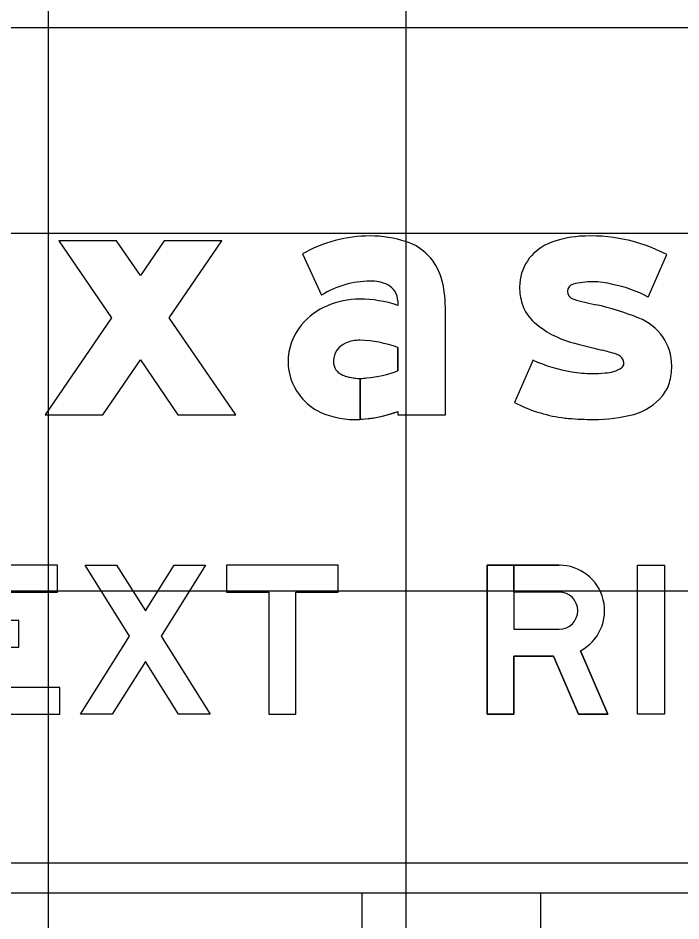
# Model space of a CAD drawing. Extents: x 1797809 to 2198143, y 249608 to 1237864.
# Drawn here: x 2195822.54 to 2195826.24, y 1237296.26 to 1237301.31 of the extents above; entities that cross this region are included whole.
import ezdxf

# ---------------------------------------------------------------- set-up
doc = ezdxf.new("R2010")
doc.units = 0
for name, color, linetype in [('3', 7, 'Continuous'), ('GSBWFILL', 7, 'Continuous'), ('GSCOLORFILL', 7, 'Continuous'), ('GSOUTLINE', 7, 'Continuous'), ('GSSHT', 7, 'Continuous')]:
    doc.layers.add(name, color=color, linetype=linetype)

msp = doc.modelspace()

# ---------------------------------------------------------------- linework, layer by layer
at = {"layer": '3'}
for p, q in [((2195824.4574, 1237296.4187), (2195824.4574, 1237275.2938)), ((2195825.4574, 1237296.4187), (2195825.4574, 1237275.2938))]:
    msp.add_line(p, q, dxfattribs=at)
at = {"layer": 'GSBWFILL'}
for p, q in [((2195826.0591, 1237299.7482), (2195826.1625, 1237299.9856)), ((2195825.415, 1237299.3968), (2195825.3116, 1237299.1593)), ((2195825.3116, 1237299.1593), (2195825.3116, 1237299.1593))]:
    msp.add_line(p, q, dxfattribs=at)
for points in [[(2195823.6764, 1237300.0634), (2195823.3535, 1237300.0634), (2195823.2203, 1237299.8689), (2195823.0871, 1237300.0634), (2195822.7642, 1237300.0634), (2195823.0589, 1237299.6332), (2195822.6875, 1237299.091), (2195823.0104, 1237299.091), (2195823.2203, 1237299.3975), (2195823.4302, 1237299.091), (2195823.7531, 1237299.091), (2195823.3818, 1237299.6332)], [(2195822.7695, 1237297.5675), (2195822.2949, 1237297.5675), (2195822.2949, 1237297.7914), (2195822.5405, 1237297.7914), (2195822.5405, 1237297.9413), (2195822.2949, 1237297.9413), (2195822.2949, 1237298.1003), (2195822.757, 1237298.1003), (2195822.757, 1237298.2502), (2195822.1451, 1237298.2502), (2195822.1451, 1237297.4177), (2195822.7695, 1237297.4177)], [(2195823.4334, 1237297.4177), (2195823.2482, 1237297.7129), (2195823.0629, 1237297.4177), (2195822.886, 1237297.4177), (2195823.1597, 1237297.8538), (2195822.911, 1237298.2502), (2195823.0879, 1237298.2502), (2195823.2482, 1237297.9948), (2195823.4084, 1237298.2502), (2195823.5853, 1237298.2502), (2195823.3366, 1237297.8538), (2195823.6103, 1237297.4177)], [(2195823.7019, 1237298.1003), (2195823.9391, 1237298.1003), (2195823.9391, 1237297.4177), (2195824.089, 1237297.4177), (2195824.089, 1237298.1003), (2195824.3262, 1237298.1003), (2195824.3262, 1237298.2502), (2195823.7019, 1237298.2502)], [(2195825.9996, 1237297.4177), (2195825.9996, 1237298.2502), (2195826.1494, 1237298.2502), (2195826.1494, 1237297.4177)]]:
    msp.add_lwpolyline(points, close=True, dxfattribs=at)
for points in [[(2195824.1263, 1237299.9899), (2195824.2333, 1237299.7591)], [(2195824.6589, 1237299.7266), (2195824.6589, 1237299.7021)], [(2195824.6589, 1237299.1097), (2195824.6589, 1237299.091), (2195824.9253, 1237299.091), (2195824.9253, 1237299.692)], [(2195824.6589, 1237299.4663), (2195824.6589, 1237299.3369)], [(2195824.4491, 1237299.0652), (2195824.4491, 1237299.2938)], [(2195824.4492, 1237299.2938), (2195824.4492, 1237299.0652)], [(2195825.6798, 1237297.7717), (2195825.8331, 1237297.4177), (2195825.6698, 1237297.4177), (2195825.5292, 1237297.7424), (2195825.3086, 1237297.7424), (2195825.3086, 1237297.4177), (2195825.1587, 1237297.4177), (2195825.1587, 1237298.2502), (2195825.3086, 1237298.2502), (2195825.3086, 1237297.8922), (2195825.5612, 1237297.8922)], [(2195825.3086, 1237298.1003), (2195825.3086, 1237298.2502), (2195825.5612, 1237298.2502)], [(2195825.5612, 1237298.1003), (2195825.3086, 1237298.1003)]]:
    msp.add_lwpolyline(points, dxfattribs=at)
for centre, major_axis, ratio, start_param, end_param in [((2195824.5042, 1237299.3265), (0, 0.7635), 0.999993, 0, 0.517719), ((2195824.5042, 1237299.438), (0, 0.652), 0.999993, 5.96613, 6.283185), ((2195824.614, 1237299.7727), (0, 0.2997), 0.999993, 4.997165, 5.96613), ((2195825.7151, 1237299.5335), (0, 0.5558), 0.999993, 0.071378, 0.398007), ((2195825.7385, 1237299.1769), (0, 0.9131), 0.999993, 5.800291, 6.352301), ((2195825.6008, 1237299.8051), (0, 0.2611), 0.999993, 0.398006, 1.570796), ((2195824.3383, 1237299.692), (0, 0.587), 0.999993, 4.712389, 4.997165), ((2195824.5042, 1237299.3265), (0, 0.5104), 0.999993, 0, 0.559495), ((2195824.5137, 1237299.6353), (0, 0.2018), 0.999993, 5.822746, 6.330435), ((2195824.559, 1237299.7266), (0, 0.0999), 0.999993, 4.712389, 5.822746), ((2195825.6516, 1237299.8051), (0, 0.3118), 0.999993, 1.570796, 1.879779), ((2195825.6477, 1237299.7814), (0, 0.04), 0.999993, 0.21891, 1.570796), ((2195825.7488, 1237299.3714), (0, 0.4622), 0.999993, 0, 0.239757), ((2195825.7488, 1237299.396), (0, 0.4376), 0.999993, 6.027142, 6.283185), ((2195825.718, 1237299.1078), (0, 0.7255), 0.999993, 5.793797, 6.086746), ((2195825.6544, 1237299.7814), (0, 0.0466), 0.999993, 1.570796, 2.88808), ((2195824.4452, 1237299.2802), (0, 0.4568), 0.999993, 0, 0.404512), ((2195824.4452, 1237299.0645), (0, 0.6725), 0.999993, 5.959871, 6.283185), ((2195825.5766, 1237299.7812), (0, 0.2331), 0.999993, 1.879779, 2.42566), ((2195825.941, 1237300.6856), (0, 0.9951), 0.999993, 2.83708, 2.965597), ((2195825.4185, 1237298.1685), (0, 1.5763), 0.999993, 5.901211, 6.060377), ((2195824.414, 1237299.3482), (0, 0.382), 0.999993, 0.399285, 0.87593), ((2195825.7641, 1237299.9968), (0, 0.5188), 0.999993, 2.42566, 2.869403), ((2195825.9043, 1237299.3635), (0, 0.2864), 0.999993, 4.712389, 5.919951), ((2195824.367, 1237299.3873), (0, 0.3208), 0.999993, 0.87593, 1.570796), ((2195824.444, 1237299.3147), (0, 0.1926), 0.999993, 6.259455, 6.691732), ((2195824.43, 1237298.8527), (0, 0.6549), 0.999993, 5.926185, 6.254823), ((2195824.4125, 1237299.3876), (0, 0.1132), 0.999993, 0.408547, 1.530785), ((2195826.5149, 1237302.5761), (0, 3.2051), 0.999993, 2.860128, 2.916667), ((2195825.4666, 1237298.0522), (0, 1.4387), 0.999993, 5.990951, 6.04928), ((2195825.8586, 1237299.3659), (0, 0.0678), 0.999993, 5.20773, 5.944931), ((2195824.3528, 1237299.3873), (0, 0.3066), 0.999993, 1.570796, 2.21394), ((2195824.4198, 1237299.3873), (0, 0.1206), 0.999993, 1.530785, 1.570796), ((2195824.3792, 1237299.3873), (0, 0.0799), 0.999993, 1.570796, 2.757027), ((2195825.7496, 1237300.113), (0, 0.7906), 0.999993, 2.70455, 2.991718), ((2195825.8126, 1237299.5047), (0, 0.1804), 0.999993, 3.169414, 3.711965), ((2195825.8919, 1237299.3778), (0, 0.0308), 0.999993, 3.769232, 4.712389), ((2195825.8744, 1237299.3778), (0, 0.0483), 0.999993, 4.712389, 5.146352), ((2195825.8564, 1237299.3635), (0, 0.3343), 0.999993, 4.42655, 4.712389), ((2195824.4491, 1237299.5602), (0, 0.2664), 0.999993, 2.757027, 3.141593), ((2195824.4336, 1237299.9098), (0, 0.6157), 0.999993, 3.228562, 3.516221), ((2195825.7441, 1237299.9267), (0, 0.6059), 0.999993, 2.95481, 3.141593), ((2195825.7441, 1237300.0813), (0, 0.7605), 0.999993, 3.141593, 3.238422), ((2195824.4491, 1237299.5602), (0, 0.2664), 0.999993, 3.141843, 3.28451), ((2195825.9854, 1237299.3256), (0, 0.1998), 0.999993, 4.009587, 4.42655), ((2195824.38, 1237299.4077), (0, 0.3406), 0.999993, 2.21394, 2.611125), ((2195825.6915, 1237299.8891), (0, 0.8227), 0.999993, 2.661561, 2.999689), ((2195825.8927, 1237299.3996), (0, 0.3184), 0.999993, 3.41426, 4.020407), ((2195824.4149, 1237299.5227), (0, 0.4583), 0.999993, 2.672443, 3.141593), ((2195824.4149, 1237299.7443), (0, 0.6799), 0.999993, 3.192057, 3.508644), ((2195824.4149, 1237299.7443), (0, 0.6799), 0.999993, 3.141593, 3.191959), ((2195825.6693, 1237299.7339), (0, 0.666), 0.999993, 2.999689, 3.056979), ((2195825.7526, 1237300.7004), (0, 1.636), 0.999993, 3.056204, 3.141593), ((2195825.7526, 1237299.97), (0, 0.9056), 0.999993, 3.141593, 3.39368), ((2195825.5612, 1237297.9963), (0, 0.2539), 0.999994, 3.62744, 6.283185), ((2195825.5612, 1237297.9963), (0, 0.1041), 0.999994, 3.141593, 6.283185)]:
    msp.add_ellipse(centre, major_axis=major_axis, ratio=ratio, start_param=start_param, end_param=end_param, dxfattribs=at)
at = {"layer": 'GSCOLORFILL'}
for p, q in [((2195819.6228, 1237301.2555), (2195830.2871, 1237301.2555)), ((2195826.0591, 1237299.7482), (2195826.1625, 1237299.9856)), ((2195825.415, 1237299.3968), (2195825.3116, 1237299.1593)), ((2195825.3116, 1237299.1593), (2195825.3116, 1237299.1593)), ((2195830.2871, 1237296.5852), (2195819.6244, 1237296.5852)), ((2195819.6244, 1237296.4187), (2195830.2871, 1237296.4187))]:
    msp.add_line(p, q, dxfattribs=at)
for points in [[(2195823.6764, 1237300.0634), (2195823.3535, 1237300.0634), (2195823.2203, 1237299.8689), (2195823.0871, 1237300.0634), (2195822.7642, 1237300.0634), (2195823.0589, 1237299.6332), (2195822.6875, 1237299.091), (2195823.0104, 1237299.091), (2195823.2203, 1237299.3975), (2195823.4302, 1237299.091), (2195823.7531, 1237299.091), (2195823.3818, 1237299.6332)], [(2195822.7695, 1237297.5675), (2195822.2949, 1237297.5675), (2195822.2949, 1237297.7914), (2195822.5405, 1237297.7914), (2195822.5405, 1237297.9413), (2195822.2949, 1237297.9413), (2195822.2949, 1237298.1003), (2195822.757, 1237298.1003), (2195822.757, 1237298.2502), (2195822.1451, 1237298.2502), (2195822.1451, 1237297.4177), (2195822.7695, 1237297.4177)], [(2195823.4334, 1237297.4177), (2195823.2482, 1237297.7129), (2195823.0629, 1237297.4177), (2195822.886, 1237297.4177), (2195823.1597, 1237297.8538), (2195822.911, 1237298.2502), (2195823.0879, 1237298.2502), (2195823.2482, 1237297.9948), (2195823.4084, 1237298.2502), (2195823.5853, 1237298.2502), (2195823.3366, 1237297.8538), (2195823.6103, 1237297.4177)], [(2195823.7019, 1237298.1003), (2195823.9391, 1237298.1003), (2195823.9391, 1237297.4177), (2195824.089, 1237297.4177), (2195824.089, 1237298.1003), (2195824.3262, 1237298.1003), (2195824.3262, 1237298.2502), (2195823.7019, 1237298.2502)], [(2195825.9996, 1237297.4177), (2195825.9996, 1237298.2502), (2195826.1494, 1237298.2502), (2195826.1494, 1237297.4177)]]:
    msp.add_lwpolyline(points, close=True, dxfattribs=at)
for points in [[(2195824.1263, 1237299.9899), (2195824.2333, 1237299.7591)], [(2195824.6589, 1237299.7266), (2195824.6589, 1237299.7021)], [(2195824.6589, 1237299.1097), (2195824.6589, 1237299.091), (2195824.9253, 1237299.091), (2195824.9253, 1237299.692)], [(2195824.6589, 1237299.4663), (2195824.6589, 1237299.3369)], [(2195824.4491, 1237299.0652), (2195824.4491, 1237299.2938)], [(2195824.4492, 1237299.2938), (2195824.4492, 1237299.0652)], [(2195825.6798, 1237297.7717), (2195825.8331, 1237297.4177), (2195825.6698, 1237297.4177), (2195825.5292, 1237297.7424), (2195825.3086, 1237297.7424), (2195825.3086, 1237297.4177), (2195825.1587, 1237297.4177), (2195825.1587, 1237298.2502), (2195825.3086, 1237298.2502), (2195825.3086, 1237297.8922), (2195825.5612, 1237297.8922)], [(2195825.3086, 1237298.1003), (2195825.3086, 1237298.2502), (2195825.5612, 1237298.2502)], [(2195825.5612, 1237298.1003), (2195825.3086, 1237298.1003)]]:
    msp.add_lwpolyline(points, dxfattribs=at)
for centre, major_axis, ratio, start_param, end_param in [((2195824.5042, 1237299.3265), (0, 0.7635), 0.999993, 0, 0.517719), ((2195824.5042, 1237299.438), (0, 0.652), 0.999993, 5.96613, 6.283185), ((2195824.614, 1237299.7727), (0, 0.2997), 0.999993, 4.997165, 5.96613), ((2195825.7151, 1237299.5335), (0, 0.5558), 0.999993, 0.071378, 0.398007), ((2195825.7385, 1237299.1769), (0, 0.9131), 0.999993, 5.800291, 6.352301), ((2195825.6008, 1237299.8051), (0, 0.2611), 0.999993, 0.398006, 1.570796), ((2195824.3383, 1237299.692), (0, 0.587), 0.999993, 4.712389, 4.997165), ((2195824.5042, 1237299.3265), (0, 0.5104), 0.999993, 0, 0.559495), ((2195824.5137, 1237299.6353), (0, 0.2018), 0.999993, 5.822746, 6.330435), ((2195824.559, 1237299.7266), (0, 0.0999), 0.999993, 4.712389, 5.822746), ((2195825.6516, 1237299.8051), (0, 0.3118), 0.999993, 1.570796, 1.879779), ((2195825.6477, 1237299.7814), (0, 0.04), 0.999993, 0.21891, 1.570796), ((2195825.7488, 1237299.3714), (0, 0.4622), 0.999993, 0, 0.239757), ((2195825.7488, 1237299.396), (0, 0.4376), 0.999993, 6.027142, 6.283185), ((2195825.718, 1237299.1078), (0, 0.7255), 0.999993, 5.793797, 6.086746), ((2195825.6544, 1237299.7814), (0, 0.0466), 0.999993, 1.570796, 2.88808), ((2195824.4452, 1237299.2802), (0, 0.4568), 0.999993, 0, 0.404512), ((2195824.4452, 1237299.0645), (0, 0.6725), 0.999993, 5.959871, 6.283185), ((2195825.5766, 1237299.7812), (0, 0.2331), 0.999993, 1.879779, 2.42566), ((2195825.941, 1237300.6856), (0, 0.9951), 0.999993, 2.83708, 2.965597), ((2195825.4185, 1237298.1685), (0, 1.5763), 0.999993, 5.901211, 6.060377), ((2195824.414, 1237299.3482), (0, 0.382), 0.999993, 0.399285, 0.87593), ((2195825.7641, 1237299.9968), (0, 0.5188), 0.999993, 2.42566, 2.869403), ((2195825.9043, 1237299.3635), (0, 0.2864), 0.999993, 4.712389, 5.919951), ((2195824.367, 1237299.3873), (0, 0.3208), 0.999993, 0.87593, 1.570796), ((2195824.444, 1237299.3147), (0, 0.1926), 0.999993, 6.259455, 6.691732), ((2195824.43, 1237298.8527), (0, 0.6549), 0.999993, 5.926185, 6.254823), ((2195824.4125, 1237299.3876), (0, 0.1132), 0.999993, 0.408547, 1.530785), ((2195826.5149, 1237302.5761), (0, 3.2051), 0.999993, 2.860128, 2.916667), ((2195825.4666, 1237298.0522), (0, 1.4387), 0.999993, 5.990951, 6.04928), ((2195825.8586, 1237299.3659), (0, 0.0678), 0.999993, 5.20773, 5.944931), ((2195824.3528, 1237299.3873), (0, 0.3066), 0.999993, 1.570796, 2.21394), ((2195824.4198, 1237299.3873), (0, 0.1206), 0.999993, 1.530785, 1.570796), ((2195824.3792, 1237299.3873), (0, 0.0799), 0.999993, 1.570796, 2.757027), ((2195825.7496, 1237300.113), (0, 0.7906), 0.999993, 2.70455, 2.991718), ((2195825.8126, 1237299.5047), (0, 0.1804), 0.999993, 3.169414, 3.711965), ((2195825.8919, 1237299.3778), (0, 0.0308), 0.999993, 3.769232, 4.712389), ((2195825.8744, 1237299.3778), (0, 0.0483), 0.999993, 4.712389, 5.146352), ((2195825.8564, 1237299.3635), (0, 0.3343), 0.999993, 4.42655, 4.712389), ((2195824.4491, 1237299.5602), (0, 0.2664), 0.999993, 2.757027, 3.141593), ((2195824.4336, 1237299.9098), (0, 0.6157), 0.999993, 3.228562, 3.516221), ((2195825.7441, 1237299.9267), (0, 0.6059), 0.999993, 2.95481, 3.141593), ((2195825.7441, 1237300.0813), (0, 0.7605), 0.999993, 3.141593, 3.238422), ((2195824.4491, 1237299.5602), (0, 0.2664), 0.999993, 3.141843, 3.28451), ((2195825.9854, 1237299.3256), (0, 0.1998), 0.999993, 4.009587, 4.42655), ((2195824.38, 1237299.4077), (0, 0.3406), 0.999993, 2.21394, 2.611125), ((2195825.6915, 1237299.8891), (0, 0.8227), 0.999993, 2.661561, 2.999689), ((2195825.8927, 1237299.3996), (0, 0.3184), 0.999993, 3.41426, 4.020407), ((2195824.4149, 1237299.5227), (0, 0.4583), 0.999993, 2.672443, 3.141593), ((2195824.4149, 1237299.7443), (0, 0.6799), 0.999993, 3.192057, 3.508644), ((2195824.4149, 1237299.7443), (0, 0.6799), 0.999993, 3.141593, 3.191959), ((2195825.6693, 1237299.7339), (0, 0.666), 0.999993, 2.999689, 3.056979), ((2195825.7526, 1237300.7004), (0, 1.636), 0.999993, 3.056204, 3.141593), ((2195825.7526, 1237299.97), (0, 0.9056), 0.999993, 3.141593, 3.39368), ((2195825.5612, 1237297.9963), (0, 0.2539), 0.999994, 3.62744, 6.283185), ((2195825.5612, 1237297.9963), (0, 0.1041), 0.999994, 3.141593, 6.283185)]:
    msp.add_ellipse(centre, major_axis=major_axis, ratio=ratio, start_param=start_param, end_param=end_param, dxfattribs=at)
at = {"layer": 'GSOUTLINE'}
for p, q in [((2195826.0591, 1237299.7482), (2195826.1625, 1237299.9856)), ((2195825.415, 1237299.3968), (2195825.3116, 1237299.1593)), ((2195825.3116, 1237299.1593), (2195825.3116, 1237299.1593))]:
    msp.add_line(p, q, dxfattribs=at)
for points in [[(2195823.6764, 1237300.0634), (2195823.3535, 1237300.0634), (2195823.2203, 1237299.8689), (2195823.0871, 1237300.0634), (2195822.7642, 1237300.0634), (2195823.0589, 1237299.6332), (2195822.6875, 1237299.091), (2195823.0104, 1237299.091), (2195823.2203, 1237299.3975), (2195823.4302, 1237299.091), (2195823.7531, 1237299.091), (2195823.3818, 1237299.6332)], [(2195822.7695, 1237297.5675), (2195822.2949, 1237297.5675), (2195822.2949, 1237297.7914), (2195822.5405, 1237297.7914), (2195822.5405, 1237297.9413), (2195822.2949, 1237297.9413), (2195822.2949, 1237298.1003), (2195822.757, 1237298.1003), (2195822.757, 1237298.2502), (2195822.1451, 1237298.2502), (2195822.1451, 1237297.4177), (2195822.7695, 1237297.4177)], [(2195823.4334, 1237297.4177), (2195823.2482, 1237297.7129), (2195823.0629, 1237297.4177), (2195822.886, 1237297.4177), (2195823.1597, 1237297.8538), (2195822.911, 1237298.2502), (2195823.0879, 1237298.2502), (2195823.2482, 1237297.9948), (2195823.4084, 1237298.2502), (2195823.5853, 1237298.2502), (2195823.3366, 1237297.8538), (2195823.6103, 1237297.4177)], [(2195823.7019, 1237298.1003), (2195823.9391, 1237298.1003), (2195823.9391, 1237297.4177), (2195824.089, 1237297.4177), (2195824.089, 1237298.1003), (2195824.3262, 1237298.1003), (2195824.3262, 1237298.2502), (2195823.7019, 1237298.2502)], [(2195825.9996, 1237297.4177), (2195825.9996, 1237298.2502), (2195826.1494, 1237298.2502), (2195826.1494, 1237297.4177)]]:
    msp.add_lwpolyline(points, close=True, dxfattribs=at)
for points in [[(2195824.1263, 1237299.9899), (2195824.2333, 1237299.7591)], [(2195824.6589, 1237299.7266), (2195824.6589, 1237299.7021)], [(2195824.6589, 1237299.1097), (2195824.6589, 1237299.091), (2195824.9253, 1237299.091), (2195824.9253, 1237299.692)], [(2195824.6589, 1237299.3369), (2195824.6589, 1237299.4663)], [(2195825.5612, 1237298.2502), (2195825.1587, 1237298.2502), (2195825.1587, 1237297.4177), (2195825.3086, 1237297.4177), (2195825.3086, 1237297.7424), (2195825.5292, 1237297.7424), (2195825.6698, 1237297.4177), (2195825.8331, 1237297.4177), (2195825.6798, 1237297.7717)], [(2195825.5612, 1237298.1003), (2195825.3086, 1237298.1003), (2195825.3086, 1237297.8922), (2195825.5612, 1237297.8922)]]:
    msp.add_lwpolyline(points, dxfattribs=at)
for centre, major_axis, ratio, start_param, end_param in [((2195824.5042, 1237299.3265), (0, 0.7635), 0.999993, 6.283185, 6.800904), ((2195824.5042, 1237299.438), (0, 0.652), 0.999993, 5.96613, 6.283185), ((2195824.614, 1237299.7727), (0, 0.2997), 0.999993, 4.997165, 5.96613), ((2195825.7151, 1237299.5335), (0, 0.5558), 0.999993, 0.071378, 0.398007), ((2195825.7385, 1237299.1769), (0, 0.9131), 0.999993, 5.800291, 6.352301), ((2195825.6008, 1237299.8051), (0, 0.2611), 0.999993, 0.398006, 1.570796), ((2195824.3383, 1237299.692), (0, 0.587), 0.999993, 4.712389, 4.997165), ((2195824.5042, 1237299.3265), (0, 0.5104), 0.999993, 0, 0.559495), ((2195824.5137, 1237299.6353), (0, 0.2018), 0.999993, 5.822746, 6.330435), ((2195824.559, 1237299.7266), (0, 0.0999), 0.999993, 4.712389, 5.822746), ((2195825.6516, 1237299.8051), (0, 0.3118), 0.999993, 1.570796, 1.879779), ((2195825.6477, 1237299.7814), (0, 0.04), 0.999993, 0.21891, 1.570796), ((2195825.7488, 1237299.3714), (0, 0.4622), 0.999993, 0, 0.239757), ((2195825.7488, 1237299.396), (0, 0.4376), 0.999993, 6.027142, 6.283185), ((2195825.718, 1237299.1078), (0, 0.7255), 0.999993, 5.793797, 6.086746), ((2195825.6544, 1237299.7814), (0, 0.0466), 0.999993, 1.570796, 2.88808), ((2195824.4452, 1237299.2802), (0, 0.4568), 0.999993, 0, 0.404512), ((2195824.4452, 1237299.0645), (0, 0.6725), 0.999993, 5.959871, 6.283185), ((2195825.5766, 1237299.7812), (0, 0.2331), 0.999993, 1.879779, 2.42566), ((2195825.941, 1237300.6856), (0, 0.9951), 0.999993, 2.83708, 2.965597), ((2195825.4185, 1237298.1685), (0, 1.5763), 0.999993, 5.901211, 6.060377), ((2195824.414, 1237299.3482), (0, 0.382), 0.999993, 0.399285, 0.87593), ((2195825.7641, 1237299.9968), (0, 0.5188), 0.999993, 2.42566, 2.869403), ((2195825.9043, 1237299.3635), (0, 0.2864), 0.999993, 4.712389, 5.919951), ((2195824.367, 1237299.3873), (0, 0.3208), 0.999993, 0.87593, 1.570796), ((2195824.444, 1237299.3147), (0, 0.1926), 0.999993, 6.25958, 6.691732), ((2195824.43, 1237298.8527), (0, 0.6549), 0.999993, 5.926185, 6.254787), ((2195824.4483, 1237299.4973), (0, 0.00999), 0.999993, 6.254787, 6.25958), ((2195824.4125, 1237299.3876), (0, 0.1132), 0.999993, 0.408547, 1.530785), ((2195826.5149, 1237302.5761), (0, 3.2051), 0.999993, 2.860128, 2.916667), ((2195825.4666, 1237298.0522), (0, 1.4387), 0.999993, 5.990951, 6.04928), ((2195825.8586, 1237299.3659), (0, 0.0678), 0.999993, 5.20773, 5.944931), ((2195824.3528, 1237299.3873), (0, 0.3066), 0.999993, 1.570796, 2.21394), ((2195824.4198, 1237299.3873), (0, 0.1206), 0.999993, 1.530785, 1.570796), ((2195824.3792, 1237299.3873), (0, 0.0799), 0.999993, 1.570796, 2.757027), ((2195825.7496, 1237300.113), (0, 0.7906), 0.999993, 2.70455, 2.991718), ((2195825.8126, 1237299.5047), (0, 0.1804), 0.999993, 3.169414, 3.711965), ((2195825.8919, 1237299.3778), (0, 0.0308), 0.999993, 3.769232, 4.712389), ((2195825.8744, 1237299.3778), (0, 0.0483), 0.999993, 4.712389, 5.146352), ((2195825.8564, 1237299.3635), (0, 0.3343), 0.999993, 4.42655, 4.712389), ((2195824.4491, 1237299.5602), (0, 0.2664), 0.999993, 2.757027, 3.28451), ((2195824.4336, 1237299.9098), (0, 0.6157), 0.999993, 3.228562, 3.516221), ((2195825.7441, 1237299.9267), (0, 0.6059), 0.999993, 2.95481, 3.141593), ((2195825.7441, 1237300.0813), (0, 0.7605), 0.999993, 3.141593, 3.238422), ((2195825.9854, 1237299.3256), (0, 0.1998), 0.999993, 4.009587, 4.42655), ((2195824.38, 1237299.4077), (0, 0.3406), 0.999993, 2.21394, 2.611125), ((2195825.6915, 1237299.8891), (0, 0.8227), 0.999993, 2.661561, 2.999689), ((2195825.8927, 1237299.3996), (0, 0.3184), 0.999993, 3.41426, 4.020407), ((2195824.4149, 1237299.5227), (0, 0.4583), 0.999993, 2.672443, 3.141593), ((2195824.4149, 1237299.7443), (0, 0.6799), 0.999993, 3.141593, 3.508644), ((2195825.6693, 1237299.7339), (0, 0.666), 0.999993, 2.999689, 3.056979), ((2195825.7526, 1237300.7004), (0, 1.636), 0.999993, 3.056204, 3.141593), ((2195825.7526, 1237299.97), (0, 0.9056), 0.999993, 3.141593, 3.39368), ((2195825.5612, 1237297.9963), (0, 0.2539), 0.999994, 3.62744, 6.283185), ((2195825.5612, 1237297.9963), (0, 0.1041), 0.999994, 3.141593, 6.283185)]:
    msp.add_ellipse(centre, major_axis=major_axis, ratio=ratio, start_param=start_param, end_param=end_param, dxfattribs=at)
at = {"layer": 'GSSHT'}
for p, q in [((2195822.7065, 1237258.1062), (2195822.7065, 1237318.1062)), ((2195824.7065, 1237258.1062), (2195824.7065, 1237318.1062)), ((2195734.7065, 1237300.1062), (2195864.7065, 1237300.1062)), ((2195734.7065, 1237298.1062), (2195864.7065, 1237298.1062))]:
    msp.add_line(p, q, dxfattribs=at)

doc.saveas('drawing.dxf')
